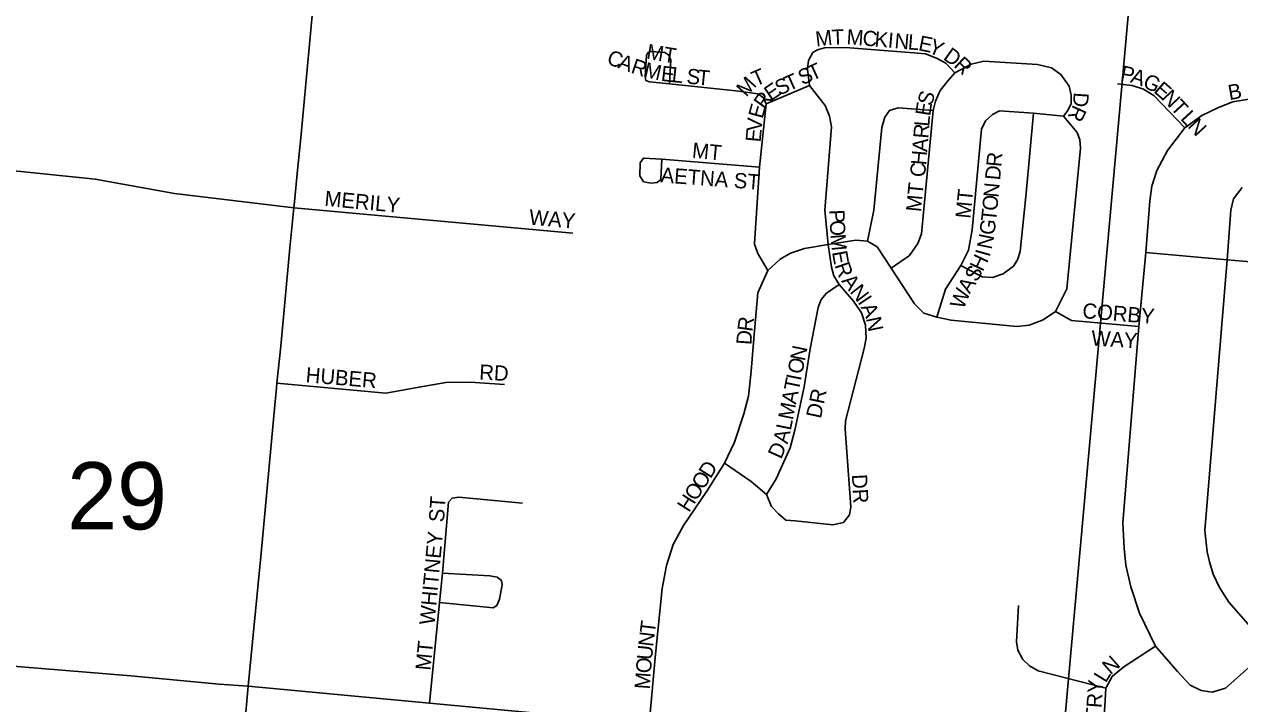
# Model space of a CAD drawing. Extents: x 0 to 680, y 0 to 440.
# Drawn here: x 66.7 to 78.56, y 253.61 to 260.23 of the extents above; entities that cross this region are included whole.
import ezdxf

# ---------------------------------------------------------------- set-up
doc = ezdxf.new("R2010")
doc.units = 0
for name, color, linetype in [('GM_X_City_Street', 7, 'Continuous'), ('GM_X_City_Street_Text', 7, 'Continuous'), ('GM_X_Section', 7, 'Continuous'), ('GM_X_Section_Text', 7, 'Continuous'), ('GM_X_State_Route', 7, 'Continuous')]:
    doc.layers.add(name, color=color, linetype=linetype)

msp = doc.modelspace()

# ---------------------------------------------------------------- linework, layer by layer
at = {"layer": 'GM_X_City_Street'}
for points in [[(74.36, 259.637), (74.342, 259.798), (74.342, 259.803), (74.351, 259.88), (74.393, 259.959), (74.44, 259.985), (74.506, 260.006), (74.712, 260.009), (75.335, 259.959), (75.494, 259.945), (75.601, 259.905), (75.691, 259.856), (75.778, 259.762)], [(73.937, 259.458), (73.911, 259.516), (73.856, 259.556), (73.672, 259.583), (72.993, 259.655), (72.798, 259.672), (72.762, 259.688), (72.756, 259.725), (72.769, 259.932), (72.786, 259.959), (72.817, 259.97), (72.949, 259.959), (72.989, 259.934), (73.006, 259.884), (72.993, 259.655)], [(75.158, 257.855), (75.338, 257.98), (75.419, 258.095), (75.454, 258.191), (75.569, 259.393), (75.59, 259.484), (75.635, 259.589), (75.714, 259.687), (75.778, 259.762), (75.939, 259.847), (76.061, 259.875), (76.586, 259.842), (76.722, 259.81), (76.815, 259.744), (76.895, 259.632), (76.914, 259.544), (76.914, 259.462), (76.881, 259.393), (76.839, 259.34)], [(73.531, 255.952), (73.793, 255.775), (73.941, 255.646), (73.989, 255.529), (74.057, 255.457), (74.13, 255.398), (74.22, 255.391), (74.59, 255.352), (74.691, 255.373), (74.751, 255.449), (74.764, 255.526), (74.708, 256.286), (74.711, 256.367), (74.894, 257.071), (74.915, 257.173), (74.906, 257.298), (74.868, 257.42), (74.791, 257.534), (74.65, 257.697), (74.599, 257.781), (74.576, 257.864), (74.544, 258.086), (74.509, 258.421), (74.574, 259.233), (74.555, 259.339), (74.515, 259.441), (74.429, 259.551), (74.36, 259.637)], [(73.954, 257.834), (73.856, 257.999), (73.823, 258.09), (73.823, 258.096), (73.872, 258.842), (73.937, 259.458), (74.36, 259.637)], [(77.367, 259.655), (77.509, 259.637), (77.619, 259.601), (77.721, 259.541), (78.025, 259.225)], [(74.926, 258.118), (74.988, 258.422), (75.068, 259.227), (75.097, 259.33), (75.143, 259.393), (75.227, 259.42), (75.569, 259.393)], [(75.602, 257.377), (75.688, 257.649), (75.836, 257.881), (75.911, 258.032), (75.948, 258.228), (76.039, 259.212), (76.078, 259.292), (76.147, 259.356), (76.215, 259.391), (76.546, 259.367), (76.839, 259.34)], [(78.853, 254.14), (78.42, 253.758), (78.289, 253.718), (78.183, 253.734), (78.077, 253.787), (77.953, 253.92), (77.738, 254.166), (77.582, 254.49), (77.498, 254.745), (77.448, 254.957), (77.43, 255.123), (77.419, 255.371), (77.576, 257.286), (77.644, 258.009), (77.682, 258.513), (77.703, 258.654), (77.75, 258.809), (77.855, 259.005), (78.025, 259.225), (78.188, 259.344), (78.351, 259.422), (78.491, 259.478), (78.648, 259.504)], [(74.584, 258.093), (74.813, 258.13), (74.926, 258.118), (75.02, 258.062), (75.158, 257.855), (75.384, 257.508), (75.478, 257.415), (75.602, 257.377), (75.742, 257.347), (76.385, 257.286), (76.506, 257.298), (76.64, 257.351), (76.76, 257.434), (76.871, 257.654), (77.004, 259.026), (76.999, 259.107), (76.972, 259.18), (76.839, 259.34)], [(75.836, 257.881), (76.047, 257.772), (76.148, 257.766), (76.252, 257.799), (76.35, 257.874), (76.391, 257.938), (76.416, 258.019), (76.475, 258.588), (76.546, 259.367)], [(73.872, 258.842), (72.921, 258.918), (72.74, 258.929), (72.709, 258.883), (72.705, 258.757), (72.742, 258.698), (72.815, 258.685), (72.874, 258.691), (72.91, 258.722), (72.921, 258.918)], [(66.561, 258.807), (66.665, 258.798), (67.391, 258.725), (68.165, 258.583), (69.329, 258.445)], [(78.853, 254.14), (78.454, 254.596), (78.362, 254.74), (78.301, 254.871), (78.263, 254.989), (78.24, 255.087), (78.218, 255.296), (78.438, 257.937), (78.473, 258.422), (78.498, 258.531), (78.584, 258.643)], [(69.329, 258.445), (72.052, 258.196)], [(72.795, 253.405), (72.858, 254.088), (72.924, 254.73), (72.965, 254.954), (73.029, 255.158), (73.131, 255.346), (73.358, 255.681), (73.531, 255.952), (73.629, 256.159), (73.721, 256.433), (73.764, 256.607), (73.791, 256.851), (73.816, 257.169), (73.858, 257.614), (73.954, 257.834), (74.076, 257.942), (74.174, 258.001), (74.311, 258.048), (74.544, 258.086), (74.584, 258.093)], [(77.644, 258.009), (78.438, 257.937), (81.91, 257.641), (82.033, 257.61), (82.126, 257.573), (82.281, 257.494)], [(73.941, 255.646), (74.035, 255.8), (74.173, 256.104), (74.216, 256.275), (74.308, 256.699), (74.366, 257.069), (74.445, 257.473), (74.474, 257.55), (74.525, 257.61), (74.65, 257.697)], [(76.76, 257.434), (76.917, 257.344), (77.576, 257.286)], [(69.163, 256.732), (70.226, 256.636), (70.533, 256.692), (70.812, 256.739), (71.05, 256.744), (71.385, 256.721)], [(70.837, 255.572), (70.872, 255.612), (70.938, 255.621), (71.561, 255.563)], [(70.652, 253.611), (70.751, 254.593), (70.779, 254.879), (70.837, 255.572)], [(50.807, 255.41), (51.69, 255.321), (52.725, 255.237), (53.383, 255.175), (54.55, 255.061), (55.264, 254.995), (55.967, 254.93), (57.635, 254.779), (58.168, 254.739), (59.292, 254.637), (61.011, 254.487), (62.033, 254.392), (63.342, 254.258), (64.832, 254.131), (65.508, 254.073), (66.426, 253.987), (67.739, 253.879), (68.599, 253.798), (68.883, 253.778)], [(70.751, 254.593), (71.273, 254.54), (71.31, 254.565), (71.335, 254.627), (71.363, 254.767), (71.354, 254.807), (71.313, 254.842), (71.242, 254.854), (70.779, 254.879)], [(76.399, 254.563), (76.381, 254.21), (76.394, 254.127), (76.442, 254.037), (76.509, 253.976), (76.592, 253.927), (77.254, 253.758)], [(77.19, 252.985), (77.242, 253.579), (77.254, 253.758), (77.313, 253.871), (77.427, 253.966), (77.738, 254.166)], [(68.883, 253.778), (70.652, 253.611), (70.755, 253.601), (71.591, 253.525), (72.795, 253.405), (73.929, 253.292), (74.365, 253.254), (75.297, 253.168), (76.863, 253.011), (77.072, 252.994)]]:
    msp.add_lwpolyline(points, dxfattribs=at)
at = {"layer": 'GM_X_Section'}
for points in [[(61.775, 262.316), (77.523, 260.9), (76.108, 245.175), (60.408, 246.656)], [(93.325, 259.393), (91.891, 243.739), (76.108, 245.175), (77.523, 260.9)]]:
    msp.add_lwpolyline(points, close=True, dxfattribs=at)
at = {"layer": 'GM_X_State_Route'}
for points in [[(69.365, 258.81), (69.396, 259.128), (69.51, 260.355), (69.579, 261.251)], [(69.334, 258.501), (69.365, 258.81)], [(69.155, 256.648), (69.163, 256.732), (69.203, 257.093), (69.291, 258.055), (69.329, 258.445), (69.334, 258.501)], [(67.038, 228.128), (67.167, 230.007), (67.268, 231.524), (67.431, 234.076), (67.555, 236), (67.678, 237.939), (67.794, 239.56), (67.866, 240.778), (67.99, 242.666), (68.064, 244.218), (68.191, 246.173), (68.265, 246.92), (68.454, 248.964), (68.499, 249.494), (68.627, 250.799), (68.756, 252.094), (68.829, 253.164), (68.883, 253.778), (69.011, 255.075), (69.146, 256.555), (69.155, 256.648)]]:
    msp.add_lwpolyline(points, dxfattribs=at)

# ---------------------------------------------------------------- texts
at = {"layer": 'GM_X_City_Street_Text'}
for s, height, rotation, p in [('M', 0.148, 6.6439, (74.427, 260.016)), ('T', 0.148, 2.7328, (74.58, 260.034)), ('M', 0.148, 356.0805, (74.719, 260.04)), ('C', 0.148, 355.1134, (74.874, 260.029)), ('K', 0.148, 355.139, (74.991, 260.019)), ('I', 0.148, 355.0984, (75.121, 260.008)), ('N', 0.148, 355.139, (75.186, 260.002)), ('L', 0.148, 355.132, (75.316, 259.991)), ('E', 0.148, 348.2507, (75.416, 259.983)), ('MT', 0.1482, 350.4686, (72.763, 259.899)), ('Y', 0.148, 336.8387, (75.51, 259.964)), ('D', 0.148, 324.6427, (75.657, 259.898)), ('C', 0.148, 339.8675, (72.373, 259.852)), ('A', 0.148, 339.891, (72.483, 259.811)), ('R', 0.148, 341.1322, (72.609, 259.765)), ('R', 0.148, 317.0436, (75.76, 259.826)), ('M', 0.148, 346.937, (72.736, 259.723)), ('E', 0.148, 353.3581, (72.906, 259.684)), ('L', 0.148, 354.0454, (73.012, 259.672)), ('S', 0.148, 354.4283, (73.156, 259.657)), ('T', 0.148, 354.4776, (73.26, 259.647)), ('T', 0.148, 23.6184, (73.835, 259.626)), ('T', 0.148, 24.2774, (74.159, 259.579)), ('S', 0.148, 24.2774, (74.29, 259.638)), ('T', 0.148, 24.2774, (74.385, 259.681)), ('P', 0.148, 347.972, (77.387, 259.69)), ('A', 0.148, 341.5374, (77.484, 259.67)), ('M', 0.148, 47.9762, (73.743, 259.519)), ('E', 0.148, 34.3451, (73.983, 259.481)), ('S', 0.148, 24.2774, (74.064, 259.536)), ('G', 0.148, 333.5132, (77.603, 259.63)), ('E', 0.148, 318.8269, (77.711, 259.578)), ('B', 0.148, 10.0811, (78.459, 259.494)), ('R', 0.148, 54.4803, (73.925, 259.395)), ('S', 0.148, 73.1463, (75.552, 259.432)), ('D', 0.148, 266.151, (76.94, 259.574)), ('N', 0.148, 313.3308, (77.787, 259.512)), ('T', 0.148, 312.5658, (77.876, 259.417)), ('E', 0.148, 74.6156, (73.903, 259.307)), ('E', 0.148, 81.2248, (75.538, 259.334)), ('R', 0.148, 245.7169, (76.935, 259.457)), ('L', 0.148, 312.5927, (77.974, 259.311)), ('V', 0.148, 84.6832, (73.892, 259.184)), ('L', 0.148, 85.3027, (75.529, 259.233)), ('N', 0.148, 312.5949, (78.044, 259.235)), ('E', 0.148, 84.6832, (73.883, 259.08)), ('R', 0.148, 85.2585, (75.52, 259.116)), ('MT', 0.1482, 354.5523, (73.21, 258.934)), ('A', 0.148, 85.2857, (75.509, 258.986)), ('H', 0.148, 85.2745, (75.498, 258.856)), ('R', 0.148, 84.6489, (76.232, 258.839)), ('AETNA ST', 0.1482, 355.7313, (72.904, 258.693)), ('C', 0.148, 85.2827, (75.488, 258.739)), ('D', 0.148, 84.6432, (76.22, 258.709)), ('MT', 0.1482, 84.5626, (75.449, 258.4)), ('N', 0.148, 84.6312, (76.204, 258.54)), ('MERILY', 0.1482, 354.6097, (69.623, 258.464)), ('MT', 0.1482, 84.5523, (75.932, 258.335)), ('O', 0.148, 84.5863, (76.192, 258.41)), ('WAY', 0.1482, 354.808, (71.619, 258.282)), ('P', 0.148, 272.6237, (74.553, 258.424)), ('T', 0.148, 84.1585, (76.181, 258.305)), ('O', 0.148, 272.6308, (74.558, 258.32)), ('G', 0.148, 83.2427, (76.165, 258.173)), ('M', 0.148, 275.0693, (74.564, 258.183)), ('N', 0.148, 78.4744, (76.137, 258.032)), ('E', 0.148, 279.9086, (74.58, 258.013)), ('H', 0.148, 64.644, (76.051, 257.814)), ('I', 0.148, 74.3508, (76.117, 257.958)), ('R', 0.148, 289.5192, (74.604, 257.884)), ('S', 0.148, 59.8525, (75.993, 257.712)), ('A', 0.148, 307.6669, (74.668, 257.729)), ('A', 0.148, 59.0512, (75.924, 257.598)), ('N', 0.148, 307.7461, (74.748, 257.625)), ('W', 0.148, 68.2454, (75.864, 257.446)), ('I', 0.148, 303.6174, (74.826, 257.525)), ('CORBY', 0.1482, 355.239, (77.019, 257.369)), ('R', 0.148, 82.3508, (73.802, 257.231)), ('A', 0.148, 294.7858, (74.859, 257.476)), ('N', 0.148, 281.6872, (74.911, 257.366)), ('D', 0.148, 85.7991, (73.793, 257.103)), ('WAY', 0.1482, 356.5338, (77.107, 257.101)), ('N', 0.148, 78.5539, (74.315, 256.943)), ('RD', 0.1482, 356.989, (71.135, 256.769)), ('O', 0.148, 78.5539, (74.289, 256.815)), ('HUBER', 0.1482, 355.1336, (69.44, 256.743)), ('T', 0.148, 78.5755, (74.255, 256.649)), ('I', 0.148, 78.5615, (74.276, 256.751)), ('DR', 0.1482, 78.1183, (74.471, 256.382)), ('A', 0.148, 78.5669, (74.229, 256.521)), ('M', 0.148, 78.5579, (74.198, 256.368)), ('L', 0.148, 78.591, (74.178, 256.266)), ('A', 0.148, 76.8008, (74.147, 256.134)), ('D', 0.148, 65.7224, (74.083, 255.985)), ('D', 0.148, 57.4846, (73.394, 255.795)), ('O', 0.148, 57.4846, (73.324, 255.685)), ('DR', 0.1482, 273.011, (74.774, 255.842)), ('O', 0.148, 57.4846, (73.254, 255.575)), ('ST', 0.1482, 86.1879, (70.793, 255.373)), ('H', 0.148, 57.4802, (73.184, 255.465)), ('WHITNEY', 0.1482, 84.7251, (70.701, 254.37)), ('T', 0.148, 82.8784, (72.851, 254.286)), ('N', 0.148, 82.9238, (72.835, 254.157)), ('MT', 0.1482, 84.5523, (70.662, 253.926)), ('U', 0.148, 84.396, (72.823, 254.028)), ('N', 0.148, 41.4121, (77.298, 253.882)), ('O', 0.148, 85.7365, (72.813, 253.899)), ('M', 0.148, 85.7158, (72.801, 253.743)), ('GENTRY', 0.1482, 85.9127, (77.171, 253.012)), ('L', 0.148, 58.2582, (77.251, 253.802))]:
    msp.add_text(s, height=height, rotation=rotation, dxfattribs=at).set_placement(p)
at = {"layer": 'GM_X_Section_Text'}
msp.add_text('29', height=0.6552, rotation=0, dxfattribs=at).set_placement((67.116, 255.307))

doc.saveas('drawing.dxf')
